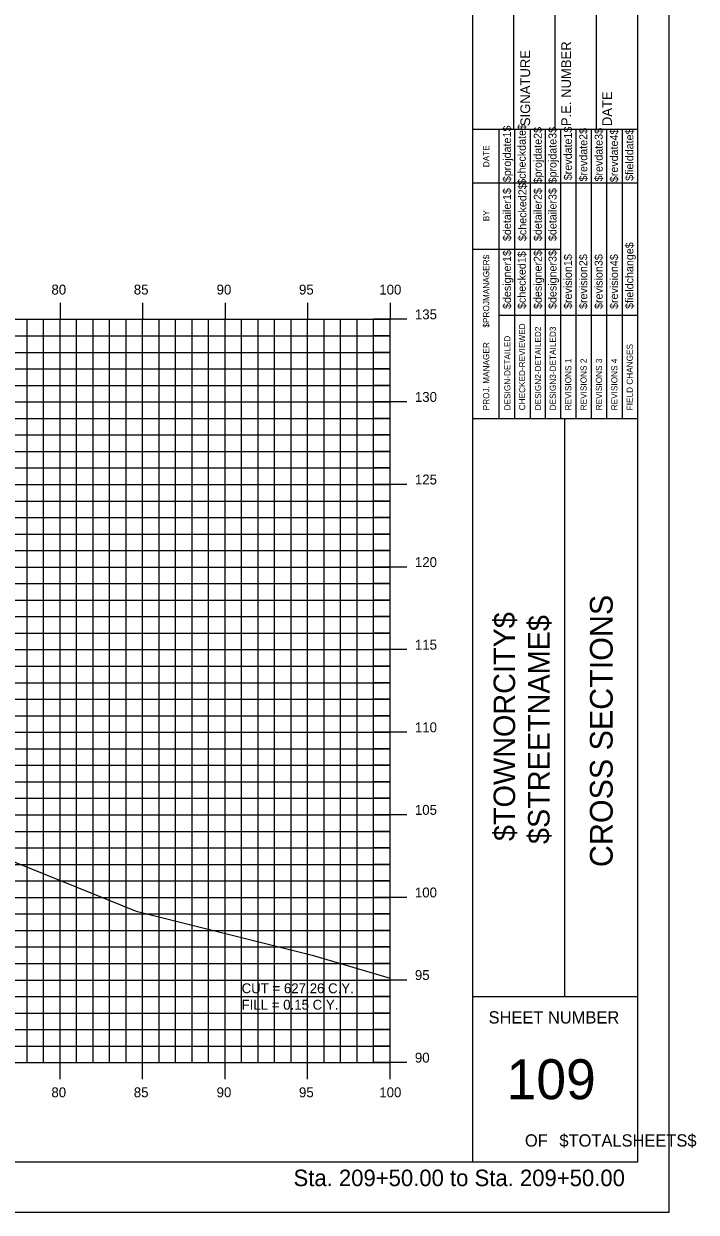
# Model space of a CAD drawing. Extents: x 850598 to 870284, y 366541 to 366651.
# Drawn here: x 869578 to 869618.8, y 366541.2 to 366613.1 of the extents above; entities that cross this region are included whole.
import ezdxf

# ---------------------------------------------------------------- set-up
doc = ezdxf.new("R2010")
doc.units = 0
for name, color, linetype in [('BORDER', 7, 'Continuous'), ('D_Text_Standard', 7, 'Continuous'), ('H_V ANNOTATION', 7, 'Continuous'), ('HIGHWAY_TITLE', 7, 'Continuous'), ('MAJOR', 7, 'Continuous'), ('MINOR', 7, 'Continuous'), ('PLOT BOUNDARY', 7, 'Continuous'), ('S_Roadway_Centerline', 7, 'Continuous')]:
    doc.layers.add(name, color=color, linetype=linetype)

msp = doc.modelspace()

# ---------------------------------------------------------------- linework, layer by layer
at = {"layer": 'BORDER'}
for p, q in [((869605.204, 366544.225), (869605.204, 366649.225)), ((869615.204, 366544.225), (869615.204, 366649.225)), ((869607.704, 366606.728), (869607.704, 366615.376)), ((869610.204, 366606.728), (869610.204, 366615.376)), ((869612.704, 366606.728), (869612.704, 366615.376)), ((869605.204, 366606.728), (869615.204, 366606.728)), ((869605.204, 366589.228), (869615.204, 366589.228)), ((869610.795, 366554.228), (869610.795, 366589.228)), ((869605.204, 366554.228), (869615.204, 366554.228)), ((869455.204, 366544.225), (869615.204, 366544.225))]:
    msp.add_line(p, q, dxfattribs=at)
for points in [[(869606.818, 366603.478), (869606.818, 366606.728)], [(869607.751, 366589.231), (869607.751, 366606.728)], [(869608.683, 366606.728), (869608.683, 366589.231)], [(869609.614, 366589.231), (869609.614, 366606.728)], [(869610.546, 366589.231), (869610.546, 366606.728)], [(869611.478, 366589.231), (869611.478, 366606.728)], [(869612.409, 366589.231), (869612.409, 366606.728)], [(869613.341, 366589.231), (869613.341, 366606.728)], [(869614.273, 366589.231), (869614.273, 366606.728)], [(869606.819, 366589.231), (869606.819, 366606.022)], [(869605.204, 366603.478), (869615.204, 366603.478)], [(869605.204, 366599.478), (869606.819, 366599.478)], [(869606.818, 366599.478), (869610.545, 366599.478)], [(869606.818, 366595.478), (869615.204, 366595.478)]]:
    msp.add_lwpolyline(points, dxfattribs=at)
at = {"layer": 'MAJOR'}
for p, q in [((869580.203, 366596.227), (869580.203, 366595.225)), ((869580.203, 366596.227), (869580.203, 366595.225)), ((869585.203, 366596.227), (869585.203, 366595.225)), ((869585.203, 366596.227), (869585.203, 366595.225)), ((869590.203, 366596.227), (869590.203, 366595.225)), ((869590.203, 366596.227), (869590.203, 366595.225)), ((869595.203, 366596.227), (869595.203, 366595.225)), ((869595.203, 366596.227), (869595.203, 366595.225)), ((869600.203, 366596.227), (869600.203, 366595.225)), ((869600.203, 366596.227), (869600.203, 366595.225)), ((869460.203, 366595.225), (869600.203, 366595.225)), ((869460.203, 366595.225), (869600.203, 366595.225)), ((869460.203, 366595.225), (869600.203, 366595.225)), ((869460.203, 366595.225), (869600.203, 366595.225)), ((869580.203, 366550.225), (869580.203, 366595.225)), ((869580.203, 366550.225), (869580.203, 366595.225)), ((869585.203, 366550.225), (869585.203, 366595.225)), ((869585.203, 366550.225), (869585.203, 366595.225)), ((869590.203, 366550.225), (869590.203, 366595.225)), ((869590.203, 366550.225), (869590.203, 366595.225)), ((869595.203, 366550.225), (869595.203, 366595.225)), ((869595.203, 366550.225), (869595.203, 366595.225)), ((869601.205, 366595.225), (869599.201, 366595.225)), ((869601.205, 366595.225), (869599.201, 366595.225)), ((869600.203, 366550.225), (869600.203, 366595.225)), ((869600.203, 366550.225), (869600.203, 366595.225)), ((869600.203, 366550.225), (869600.203, 366595.225)), ((869600.203, 366550.225), (869600.203, 366595.225)), ((869460.203, 366590.225), (869600.203, 366590.225)), ((869460.203, 366590.225), (869600.203, 366590.225)), ((869601.205, 366590.225), (869599.201, 366590.225)), ((869601.205, 366590.225), (869599.201, 366590.225)), ((869460.203, 366585.225), (869600.203, 366585.225)), ((869460.203, 366585.225), (869600.203, 366585.225)), ((869601.205, 366585.225), (869599.201, 366585.225)), ((869601.205, 366585.225), (869599.201, 366585.225)), ((869460.203, 366580.225), (869600.203, 366580.225)), ((869460.203, 366580.225), (869600.203, 366580.225)), ((869601.205, 366580.225), (869599.201, 366580.225)), ((869601.205, 366580.225), (869599.201, 366580.225)), ((869460.203, 366575.225), (869600.203, 366575.225)), ((869460.203, 366575.225), (869600.203, 366575.225)), ((869601.205, 366575.225), (869599.201, 366575.225)), ((869601.205, 366575.225), (869599.201, 366575.225)), ((869460.203, 366570.225), (869600.203, 366570.225)), ((869460.203, 366570.225), (869600.203, 366570.225)), ((869601.205, 366570.225), (869599.201, 366570.225)), ((869601.205, 366570.225), (869599.201, 366570.225)), ((869460.203, 366565.225), (869600.203, 366565.225)), ((869460.203, 366565.225), (869600.203, 366565.225)), ((869601.205, 366565.225), (869599.201, 366565.225)), ((869601.205, 366565.225), (869599.201, 366565.225)), ((869460.203, 366560.225), (869600.203, 366560.225)), ((869460.203, 366560.225), (869600.203, 366560.225)), ((869601.205, 366560.225), (869599.201, 366560.225)), ((869601.205, 366560.225), (869599.201, 366560.225)), ((869460.203, 366555.225), (869600.203, 366555.225)), ((869460.203, 366555.225), (869600.203, 366555.225)), ((869601.205, 366555.225), (869599.201, 366555.225)), ((869601.205, 366555.225), (869599.201, 366555.225)), ((869460.203, 366550.225), (869600.203, 366550.225)), ((869460.203, 366550.225), (869600.203, 366550.225)), ((869460.203, 366550.225), (869600.203, 366550.225)), ((869460.203, 366550.225), (869600.203, 366550.225)), ((869580.203, 366549.223), (869580.203, 366550.225)), ((869580.203, 366549.223), (869580.203, 366550.225)), ((869585.203, 366549.223), (869585.203, 366550.225)), ((869585.203, 366549.223), (869585.203, 366550.225)), ((869590.203, 366549.223), (869590.203, 366550.225)), ((869590.203, 366549.223), (869590.203, 366550.225)), ((869595.203, 366549.223), (869595.203, 366550.225)), ((869595.203, 366549.223), (869595.203, 366550.225)), ((869601.205, 366550.225), (869599.201, 366550.225)), ((869601.205, 366550.225), (869599.201, 366550.225)), ((869600.203, 366549.223), (869600.203, 366550.225)), ((869600.203, 366549.223), (869600.203, 366550.225))]:
    msp.add_line(p, q, dxfattribs=at)
at = {"layer": 'MINOR'}
for p, q in [((869578.203, 366550.225), (869578.203, 366595.225)), ((869578.203, 366550.225), (869578.203, 366595.225)), ((869579.203, 366550.225), (869579.203, 366595.225)), ((869579.203, 366550.225), (869579.203, 366595.225)), ((869581.203, 366550.225), (869581.203, 366595.225)), ((869581.203, 366550.225), (869581.203, 366595.225)), ((869582.203, 366550.225), (869582.203, 366595.225)), ((869582.203, 366550.225), (869582.203, 366595.225)), ((869583.203, 366550.225), (869583.203, 366595.225)), ((869583.203, 366550.225), (869583.203, 366595.225)), ((869584.203, 366550.225), (869584.203, 366595.225)), ((869584.203, 366550.225), (869584.203, 366595.225)), ((869586.203, 366550.225), (869586.203, 366595.225)), ((869586.203, 366550.225), (869586.203, 366595.225)), ((869587.203, 366550.225), (869587.203, 366595.225)), ((869587.203, 366550.225), (869587.203, 366595.225)), ((869588.203, 366550.225), (869588.203, 366595.225)), ((869588.203, 366550.225), (869588.203, 366595.225)), ((869589.203, 366550.225), (869589.203, 366595.225)), ((869589.203, 366550.225), (869589.203, 366595.225)), ((869591.203, 366550.225), (869591.203, 366595.225)), ((869591.203, 366550.225), (869591.203, 366595.225)), ((869592.203, 366550.225), (869592.203, 366595.225)), ((869592.203, 366550.225), (869592.203, 366595.225)), ((869593.203, 366550.225), (869593.203, 366595.225)), ((869593.203, 366550.225), (869593.203, 366595.225)), ((869594.203, 366550.225), (869594.203, 366595.225)), ((869594.203, 366550.225), (869594.203, 366595.225)), ((869596.203, 366550.225), (869596.203, 366595.225)), ((869596.203, 366550.225), (869596.203, 366595.225)), ((869597.203, 366550.225), (869597.203, 366595.225)), ((869597.203, 366550.225), (869597.203, 366595.225)), ((869598.203, 366550.225), (869598.203, 366595.225)), ((869598.203, 366550.225), (869598.203, 366595.225)), ((869599.203, 366550.225), (869599.203, 366595.225)), ((869599.203, 366550.225), (869599.203, 366595.225)), ((869460.203, 366594.225), (869600.203, 366594.225)), ((869460.203, 366594.225), (869600.203, 366594.225)), ((869600.203, 366594.225), (869599.201, 366594.225)), ((869600.203, 366594.225), (869599.201, 366594.225)), ((869460.203, 366593.225), (869600.203, 366593.225)), ((869460.203, 366593.225), (869600.203, 366593.225)), ((869600.203, 366593.225), (869599.201, 366593.225)), ((869600.203, 366593.225), (869599.201, 366593.225)), ((869460.203, 366592.225), (869600.203, 366592.225)), ((869460.203, 366592.225), (869600.203, 366592.225)), ((869600.203, 366592.225), (869599.201, 366592.225)), ((869600.203, 366592.225), (869599.201, 366592.225)), ((869460.203, 366591.225), (869600.203, 366591.225)), ((869460.203, 366591.225), (869600.203, 366591.225)), ((869600.203, 366591.225), (869599.201, 366591.225)), ((869600.203, 366591.225), (869599.201, 366591.225)), ((869460.203, 366589.225), (869600.203, 366589.225)), ((869460.203, 366589.225), (869600.203, 366589.225)), ((869600.203, 366589.225), (869599.201, 366589.225)), ((869600.203, 366589.225), (869599.201, 366589.225)), ((869460.203, 366588.225), (869600.203, 366588.225)), ((869460.203, 366588.225), (869600.203, 366588.225)), ((869600.203, 366588.225), (869599.201, 366588.225)), ((869600.203, 366588.225), (869599.201, 366588.225)), ((869460.203, 366587.225), (869600.203, 366587.225)), ((869460.203, 366587.225), (869600.203, 366587.225)), ((869600.203, 366587.225), (869599.201, 366587.225)), ((869600.203, 366587.225), (869599.201, 366587.225)), ((869460.203, 366586.225), (869600.203, 366586.225)), ((869460.203, 366586.225), (869600.203, 366586.225)), ((869600.203, 366586.225), (869599.201, 366586.225)), ((869600.203, 366586.225), (869599.201, 366586.225)), ((869460.203, 366584.225), (869600.203, 366584.225)), ((869460.203, 366584.225), (869600.203, 366584.225)), ((869600.203, 366584.225), (869599.201, 366584.225)), ((869600.203, 366584.225), (869599.201, 366584.225)), ((869460.203, 366583.225), (869600.203, 366583.225)), ((869460.203, 366583.225), (869600.203, 366583.225)), ((869600.203, 366583.225), (869599.201, 366583.225)), ((869600.203, 366583.225), (869599.201, 366583.225)), ((869460.203, 366582.225), (869600.203, 366582.225)), ((869460.203, 366582.225), (869600.203, 366582.225)), ((869600.203, 366582.225), (869599.201, 366582.225)), ((869600.203, 366582.225), (869599.201, 366582.225)), ((869460.203, 366581.225), (869600.203, 366581.225)), ((869460.203, 366581.225), (869600.203, 366581.225)), ((869600.203, 366581.225), (869599.201, 366581.225)), ((869600.203, 366581.225), (869599.201, 366581.225)), ((869460.203, 366579.225), (869600.203, 366579.225)), ((869460.203, 366579.225), (869600.203, 366579.225)), ((869600.203, 366579.225), (869599.201, 366579.225)), ((869600.203, 366579.225), (869599.201, 366579.225)), ((869460.203, 366578.225), (869600.203, 366578.225)), ((869460.203, 366578.225), (869600.203, 366578.225)), ((869600.203, 366578.225), (869599.201, 366578.225)), ((869600.203, 366578.225), (869599.201, 366578.225)), ((869460.203, 366577.225), (869600.203, 366577.225)), ((869460.203, 366577.225), (869600.203, 366577.225)), ((869600.203, 366577.225), (869599.201, 366577.225)), ((869600.203, 366577.225), (869599.201, 366577.225)), ((869460.203, 366576.225), (869600.203, 366576.225)), ((869460.203, 366576.225), (869600.203, 366576.225)), ((869600.203, 366576.225), (869599.201, 366576.225)), ((869600.203, 366576.225), (869599.201, 366576.225)), ((869460.203, 366574.225), (869600.203, 366574.225)), ((869460.203, 366574.225), (869600.203, 366574.225)), ((869600.203, 366574.225), (869599.201, 366574.225)), ((869600.203, 366574.225), (869599.201, 366574.225)), ((869460.203, 366573.225), (869600.203, 366573.225)), ((869460.203, 366573.225), (869600.203, 366573.225)), ((869600.203, 366573.225), (869599.201, 366573.225)), ((869600.203, 366573.225), (869599.201, 366573.225)), ((869460.203, 366572.225), (869600.203, 366572.225)), ((869460.203, 366572.225), (869600.203, 366572.225)), ((869600.203, 366572.225), (869599.201, 366572.225)), ((869600.203, 366572.225), (869599.201, 366572.225)), ((869460.203, 366571.225), (869600.203, 366571.225)), ((869460.203, 366571.225), (869600.203, 366571.225)), ((869600.203, 366571.225), (869599.201, 366571.225)), ((869600.203, 366571.225), (869599.201, 366571.225)), ((869460.203, 366569.225), (869600.203, 366569.225)), ((869460.203, 366569.225), (869600.203, 366569.225)), ((869600.203, 366569.225), (869599.201, 366569.225)), ((869600.203, 366569.225), (869599.201, 366569.225)), ((869460.203, 366568.225), (869600.203, 366568.225)), ((869460.203, 366568.225), (869600.203, 366568.225)), ((869600.203, 366568.225), (869599.201, 366568.225)), ((869600.203, 366568.225), (869599.201, 366568.225)), ((869460.203, 366567.225), (869600.203, 366567.225)), ((869460.203, 366567.225), (869600.203, 366567.225)), ((869600.203, 366567.225), (869599.201, 366567.225)), ((869600.203, 366567.225), (869599.201, 366567.225)), ((869460.203, 366566.225), (869600.203, 366566.225)), ((869460.203, 366566.225), (869600.203, 366566.225)), ((869600.203, 366566.225), (869599.201, 366566.225)), ((869600.203, 366566.225), (869599.201, 366566.225)), ((869460.203, 366564.225), (869600.203, 366564.225)), ((869460.203, 366564.225), (869600.203, 366564.225)), ((869600.203, 366564.225), (869599.201, 366564.225)), ((869600.203, 366564.225), (869599.201, 366564.225)), ((869460.203, 366563.225), (869600.203, 366563.225)), ((869460.203, 366563.225), (869600.203, 366563.225)), ((869600.203, 366563.225), (869599.201, 366563.225)), ((869600.203, 366563.225), (869599.201, 366563.225)), ((869460.203, 366562.225), (869600.203, 366562.225)), ((869460.203, 366562.225), (869600.203, 366562.225)), ((869600.203, 366562.225), (869599.201, 366562.225)), ((869600.203, 366562.225), (869599.201, 366562.225)), ((869460.203, 366561.225), (869600.203, 366561.225)), ((869460.203, 366561.225), (869600.203, 366561.225)), ((869600.203, 366561.225), (869599.201, 366561.225)), ((869600.203, 366561.225), (869599.201, 366561.225)), ((869460.203, 366559.225), (869600.203, 366559.225)), ((869460.203, 366559.225), (869600.203, 366559.225)), ((869600.203, 366559.225), (869599.201, 366559.225)), ((869600.203, 366559.225), (869599.201, 366559.225)), ((869460.203, 366558.225), (869600.203, 366558.225)), ((869460.203, 366558.225), (869600.203, 366558.225)), ((869600.203, 366558.225), (869599.201, 366558.225)), ((869600.203, 366558.225), (869599.201, 366558.225)), ((869460.203, 366557.225), (869600.203, 366557.225)), ((869460.203, 366557.225), (869600.203, 366557.225)), ((869600.203, 366557.225), (869599.201, 366557.225)), ((869600.203, 366557.225), (869599.201, 366557.225)), ((869460.203, 366556.225), (869600.203, 366556.225)), ((869460.203, 366556.225), (869600.203, 366556.225)), ((869600.203, 366556.225), (869599.201, 366556.225)), ((869600.203, 366556.225), (869599.201, 366556.225)), ((869460.203, 366554.225), (869600.203, 366554.225)), ((869460.203, 366554.225), (869600.203, 366554.225)), ((869600.203, 366554.225), (869599.201, 366554.225)), ((869600.203, 366554.225), (869599.201, 366554.225)), ((869460.203, 366553.225), (869600.203, 366553.225)), ((869460.203, 366553.225), (869600.203, 366553.225)), ((869600.203, 366553.225), (869599.201, 366553.225)), ((869600.203, 366553.225), (869599.201, 366553.225)), ((869460.203, 366552.225), (869600.203, 366552.225)), ((869460.203, 366552.225), (869600.203, 366552.225)), ((869600.203, 366552.225), (869599.201, 366552.225)), ((869600.203, 366552.225), (869599.201, 366552.225)), ((869460.203, 366551.225), (869600.203, 366551.225)), ((869460.203, 366551.225), (869600.203, 366551.225)), ((869600.203, 366551.225), (869599.201, 366551.225)), ((869600.203, 366551.225), (869599.201, 366551.225))]:
    msp.add_line(p, q, dxfattribs=at)
at = {"layer": 'PLOT BOUNDARY'}
msp.add_lwpolyline([(869447.11, 366541.166), (869617.11, 366541.166), (869617.11, 366651.166), (869447.11, 366651.166)], close=True, dxfattribs=at)
at = {"layer": 'S_Roadway_Centerline'}
msp.add_lwpolyline([(869521.076, 366581.964), (869528.609, 366579.768), (869529.482, 366579.538), (869530.62, 366579.467), (869531.389, 366579.296), (869536.049, 366578.337), (869541.709, 366577.105), (869544.65, 366575.391), (869550.759, 366572.072), (869556.064, 366571.043), (869564.414, 366569.299), (869567.445, 366568.664), (869568.153, 366568.393), (869569.222, 366566.693), (869577.528, 366562.332), (869584.821, 366559.395), (869595.469, 366556.731), (869600.203, 366555.328)], dxfattribs=at)

# ---------------------------------------------------------------- texts
at = {"layer": 'BORDER'}
for s, height, rotation, p in [('SIGNATURE', 0.5906, 90, (869608.684, 366606.92)), ('P.E. NUMBER', 0.59055, 90, (869611.164, 366606.92)), ('DATE', 0.5906, 90, (869613.645, 366606.92)), ('$projdate1$', 0.48455, 90, (869607.526, 366603.529)), ('$checkdate$', 0.48455, 90, (869608.421, 366603.371)), ('$projdate2$', 0.48455, 90, (869609.39, 366603.45)), ('$projdate3$', 0.48455, 90, (869610.284, 366603.45)), ('$revdate1$', 0.4845, 90, (869611.216, 366603.647)), ('$revdate2$', 0.4845, 90, (869612.148, 366603.568)), ('$revdate3$', 0.4845, 90, (869613.079, 366603.568)), ('$revdate4$', 0.4845, 90, (869614.011, 366603.529)), ('$fielddate$', 0.48455, 90, (869614.943, 366603.607)), ('DATE', 0.3714, 90, (869606.208, 366604.434)), ('$checked2$', 0.4845, 90, (869608.458, 366599.963)), ('$detailer1$', 0.48455, 90, (869607.526, 366599.963)), ('$detailer2$', 0.48455, 90, (869609.39, 366599.963)), ('$detailer3$', 0.48455, 90, (869610.284, 366599.963)), ('BY', 0.3714, 90, (869606.208, 366601.163)), ('$fieldchange$', 0.48455, 90, (869614.943, 366595.851)), ('$designer1$', 0.48455, 90, (869607.526, 366595.851)), ('$checked1$', 0.4845, 90, (869608.421, 366595.851)), ('$designer2$', 0.48455, 90, (869609.39, 366595.851)), ('$designer3$', 0.48455, 90, (869610.284, 366595.851)), ('$revision1$', 0.48455, 90, (869611.216, 366595.851)), ('$revision2$', 0.48455, 90, (869612.148, 366595.851)), ('$revision3$', 0.48455, 90, (869613.079, 366595.851)), ('$revision4$', 0.48455, 90, (869614.011, 366595.851)), ('$PROJMANAGER$', 0.37275, 90, (869606.208, 366594.723)), ('CHECKED-REVIEWED', 0.37275, 90, (869608.385, 366589.716)), ('DESIGN-DETAILED', 0.37275, 90, (869607.49, 366589.716)), ('DESIGN2-DETAILED2', 0.37275, 90, (869609.353, 366589.716)), ('DESIGN3-DETAILED3', 0.37275, 90, (869610.248, 366589.716)), ('PROJ. MANAGER', 0.37275, 90, (869606.208, 366589.716)), ('FIELD CHANGES', 0.37275, 90, (869614.906, 366589.716)), ('REVISIONS 1', 0.37275, 90, (869611.18, 366589.716)), ('REVISIONS 2', 0.37275, 90, (869612.111, 366589.716)), ('REVISIONS 3', 0.37275, 90, (869613.043, 366589.716)), ('REVISIONS 4', 0.37275, 90, (869613.975, 366589.716)), ('CROSS SECTIONS', 1.37787, 90, (869613.688, 366562.062)), ('SHEET NUMBER', 0.74527, 360, (869606.169, 366552.592)), ('109', 2.4194, 360, (869607.264, 366548.008)), ('OF', 0.7453, 360, (869608.37, 366545.138)), ('$TOTALSHEETS$', 0.74527, 360, (869610.46, 366545.138))]:
    msp.add_text(s, height=height, rotation=rotation, dxfattribs=at).set_placement(p)
at = {"layer": 'D_Text_Standard'}
for s, p in [('CUT = 627.26 C.Y.', (869591.203, 366554.425)), ('FILL = 0.15 C.Y.', (869591.203, 366553.429))]:
    msp.add_text(s, height=0.6, dxfattribs=at).set_placement(p)
at = {"layer": 'H_V ANNOTATION'}
for s, height, p in [('80', 0.6, (869579.679, 366596.725)), ('85', 0.6, (869584.671, 366596.725)), ('90', 0.6, (869589.689, 366596.725)), ('95', 0.6, (869594.681, 366596.725)), ('100', 0.6, (869599.545, 366596.725)), ('135', 0.6, (869601.703, 366595.225)), ('130', 0.6, (869601.703, 366590.225)), ('125', 0.6, (869601.703, 366585.225)), ('120', 0.6, (869601.703, 366580.225)), ('115', 0.6, (869601.703, 366575.225)), ('110', 0.6, (869601.703, 366570.225)), ('105', 0.6, (869601.703, 366565.225)), ('100', 0.6, (869601.703, 366560.225)), ('95', 0.6, (869601.703, 366555.225)), ('90', 0.6, (869601.703, 366550.225)), ('80', 0.6, (869579.679, 366548.125)), ('85', 0.6, (869584.671, 366548.125)), ('90', 0.6, (869589.689, 366548.125)), ('95', 0.6, (869594.681, 366548.125)), ('100', 0.6, (869599.545, 366548.125)), ('Sta. 209+50.00 to Sta. 209+50.00', 1.0002, (869594.349, 366542.745))]:
    msp.add_text(s, height=height, dxfattribs=at).set_placement(p)
at = {"layer": 'HIGHWAY_TITLE'}
for s, p in [('$TOWNORCITY$', (869607.776, 366563.637)), ('$STREETNAME$', (869609.863, 366563.457))]:
    msp.add_text(s, height=1.30428, rotation=90, dxfattribs=at).set_placement(p)

doc.saveas('drawing.dxf')
